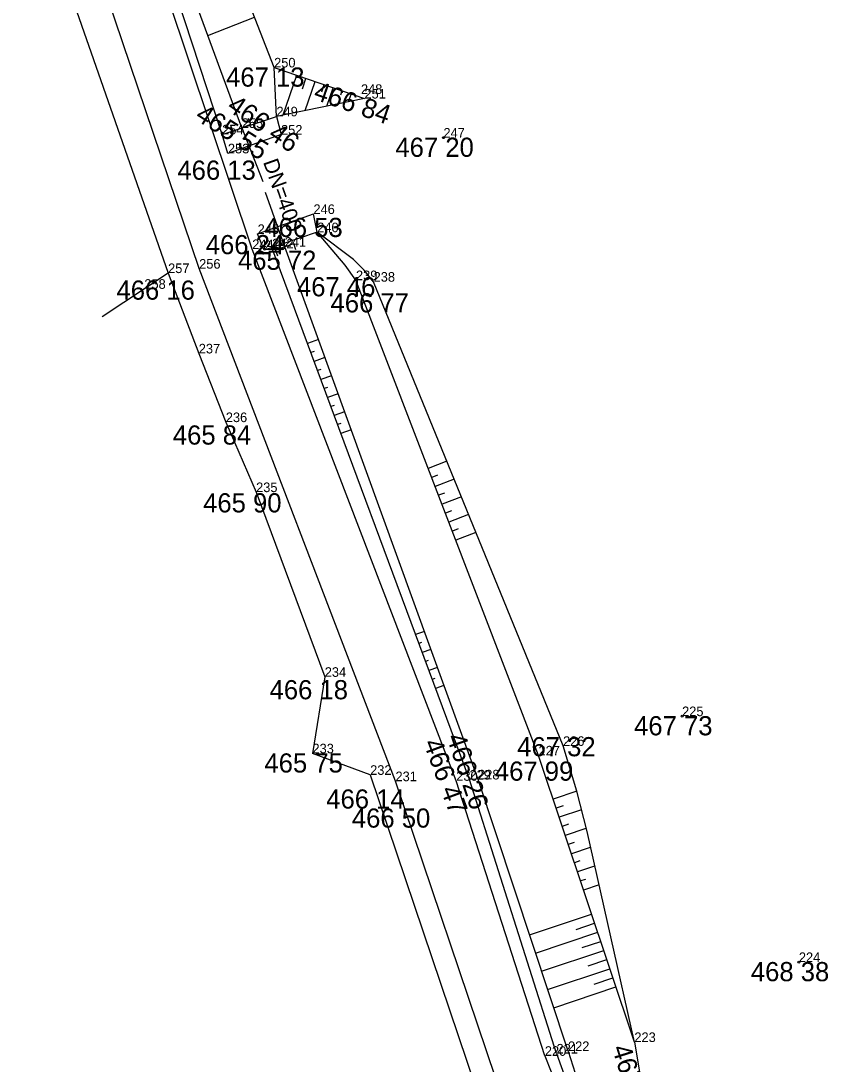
# Model space of a CAD drawing. Extents: x -559180 to -551373, y -1076947 to -1072071.
# Drawn here: x -553629.8 to -553587.7, y -1075267.4 to -1075213 of the extents above; entities that cross this region are included whole.
import ezdxf

# ---------------------------------------------------------------- set-up
doc = ezdxf.new("R2010")
doc.units = 0
for name, color, linetype in [('12_PLOTY', 7, 'Continuous'), ('17_KOMUNIKACE', 7, 'Continuous'), ('18_POLOHOPIS', 7, 'Continuous'), ('1_VODA_ZN', 7, 'Continuous'), ('26_SRAFY', 7, 'Continuous'), ('27_HRANA_PATA', 7, 'Continuous'), ('3_BODY', 7, 'Continuous'), ('40_KANAL_ZN', 7, 'Continuous'), ('49_POPIS_KANAL', 7, 'Continuous'), ('6_VYSKY', 7, 'Continuous')]:
    doc.layers.add(name, color=color, linetype=linetype)

# ---------------------------------------------------------------- blocks, each defined once
blk = doc.blocks.new('T')
at = {"layer": '6_VYSKY'}
blk.add_circle((0, 0), 0.05, dxfattribs=at)
blk = doc.blocks.new('VYUST')
at = {"layer": '40_KANAL_ZN'}
for p, q in [((-0.35, 0.5), (0, 0.5)), ((0, 0.5), (0, -0.5)), ((0, 0), (3, 0.001)), ((-0.35, -0.5), (0, -0.5))]:
    blk.add_line(p, q, dxfattribs=at)
blk = doc.blocks.new('JS400')
at = {"layer": '49_POPIS_KANAL'}
blk.add_text('DN=400', height=0.8, rotation=0, dxfattribs=at).set_placement((0.698, -0.047))
blk = doc.blocks.new('POINT_DISPLAY')
blk.add_line((0, 0), (0, 0))

msp = doc.modelspace()

# ---------------------------------------------------------------- linework, layer by layer
at = {"layer": '12_PLOTY'}
for p, q in [((-553629.8, -1075204.16), (-553622.12, -1075226.15)), ((-553622.12, -1075226.15), (-553625.566, -1075228.429)), ((-553622.12, -1075226.15), (-553620.52, -1075230.34)), ((-553620.52, -1075230.34), (-553619.11, -1075233.92)), ((-553619.11, -1075233.92), (-553617.53, -1075237.57)), ((-553617.53, -1075237.57), (-553613.95, -1075247.2)), ((-553613.95, -1075247.2), (-553614.59, -1075251.19)), ((-553611.58, -1075252.31), (-553614.59, -1075251.19)), ((-553611.58, -1075252.31), (-553606.01, -1075268.78))]:
    msp.add_line(p, q, dxfattribs=at)
at = {"layer": '17_KOMUNIKACE'}
for p, q in [((-553617.73, -1075224.9), (-553625.43, -1075201.99)), ((-553620.5, -1075225.92), (-553628.16, -1075203.24)), ((-553607.09, -1075252.62), (-553617.73, -1075224.9)), ((-553610.26, -1075252.64), (-553620.5, -1075225.92)), ((-553605.03, -1075268.14), (-553610.26, -1075252.64)), ((-553602.47, -1075266.96), (-553607.09, -1075252.62)), ((-553602.47, -1075266.96), (-553601.06, -1075270.54))]:
    msp.add_line(p, q, dxfattribs=at)
at = {"layer": '18_POLOHOPIS'}
for p, q in [((-553619.3, -1075218.92), (-553616.47, -1075217.98)), ((-553616.47, -1075217.98), (-553616.23, -1075218.93)), ((-553619, -1075219.91), (-553619.3, -1075218.92)), ((-553616.23, -1075218.93), (-553619, -1075219.91)), ((-553617.45, -1075224.11), (-553614.54, -1075223.07)), ((-553614.34, -1075224.02), (-553614.54, -1075223.07)), ((-553617.11, -1075224.95), (-553617.45, -1075224.11)), ((-553614.34, -1075224.02), (-553617.11, -1075224.95))]:
    msp.add_line(p, q, dxfattribs=at)
at = {"layer": '26_SRAFY'}
for p, q in [((-553620.047, -1075213.759), (-553617.614, -1075212.808)), ((-553616.112, -1075217.907), (-553615.401, -1075215.839)), ((-553615.113, -1075216.539), (-553614.928, -1075216.002)), ((-553614.975, -1075217.677), (-553614.455, -1075216.164)), ((-553614.11, -1075216.698), (-553613.982, -1075216.327)), ((-553613.839, -1075217.447), (-553613.509, -1075216.49)), ((-553613.107, -1075216.856), (-553613.036, -1075216.652)), ((-553612.702, -1075217.217), (-553612.564, -1075216.815)), ((-553614.281, -1075229.62), (-553614.844, -1075229.829)), ((-553614.502, -1075230.236), (-553614.67, -1075230.298)), ((-553613.94, -1075230.56), (-553614.496, -1075230.767)), ((-553614.156, -1075231.174), (-553614.322, -1075231.236)), ((-553613.598, -1075231.5), (-553614.148, -1075231.704)), ((-553613.81, -1075232.112), (-553613.974, -1075232.173)), ((-553613.257, -1075232.44), (-553613.799, -1075232.642)), ((-553613.464, -1075233.05), (-553613.625, -1075233.11)), ((-553612.915, -1075233.38), (-553613.451, -1075233.579)), ((-553613.117, -1075233.988), (-553613.277, -1075234.048)), ((-553612.574, -1075234.32), (-553613.103, -1075234.517)), ((-553607.577, -1075235.963), (-553608.549, -1075236.336)), ((-553608.075, -1075236.69), (-553608.369, -1075236.803)), ((-553607.199, -1075236.889), (-553608.19, -1075237.27)), ((-553607.711, -1075237.621), (-553608.011, -1075237.736)), ((-553606.821, -1075237.815), (-553607.832, -1075238.203)), ((-553607.346, -1075238.552), (-553607.652, -1075238.67)), ((-553606.443, -1075238.741), (-553607.473, -1075239.137)), ((-553606.982, -1075239.484), (-553607.294, -1075239.603)), ((-553606.065, -1075239.667), (-553607.114, -1075240.07)), ((-553608.755, -1075244.829), (-553609.209, -1075244.998)), ((-553608.9, -1075245.416), (-553609.035, -1075245.466)), ((-553608.414, -1075245.769), (-553608.861, -1075245.935)), ((-553608.554, -1075246.354), (-553608.687, -1075246.404)), ((-553608.072, -1075246.709), (-553608.513, -1075246.873)), ((-553608.208, -1075247.293), (-553608.339, -1075247.341)), ((-553607.731, -1075247.649), (-553608.165, -1075247.81)), ((-553600.796, -1075253.16), (-553602.038, -1075253.576)), ((-553601.52, -1075253.93), (-553601.88, -1075254.05)), ((-553600.565, -1075254.137), (-553601.721, -1075254.524)), ((-553601.229, -1075254.887), (-553601.562, -1075254.998)), ((-553600.335, -1075255.115), (-553601.404, -1075255.472)), ((-553600.937, -1075255.844), (-553601.245, -1075255.947)), ((-553600.104, -1075256.092), (-553601.086, -1075256.421)), ((-553600.646, -1075256.801), (-553600.928, -1075256.895)), ((-553599.873, -1075257.069), (-553600.769, -1075257.369)), ((-553600.354, -1075257.758), (-553600.61, -1075257.843)), ((-553599.642, -1075258.046), (-553600.452, -1075258.317)), ((-553603.266, -1075260.654), (-553600.032, -1075259.572)), ((-553600.844, -1075260.371), (-553599.873, -1075260.046)), ((-553602.952, -1075261.603), (-553599.714, -1075260.52)), ((-553600.527, -1075261.319), (-553599.556, -1075260.994)), ((-553602.637, -1075262.553), (-553599.397, -1075261.468)), ((-553600.211, -1075262.268), (-553599.238, -1075261.942)), ((-553602.323, -1075263.502), (-553599.08, -1075262.416)), ((-553599.894, -1075263.216), (-553598.921, -1075262.891)), ((-553602.008, -1075264.451), (-553598.762, -1075263.365))]:
    msp.add_line(p, q, dxfattribs=at)
at = {"layer": '27_HRANA_PATA'}
for p, q in [((-553616.59, -1075215.43), (-553622.36, -1075200.66)), ((-553618.28, -1075218.581), (-553624.43, -1075201.8)), ((-553619.3, -1075218.92), (-553624.89, -1075201.92)), ((-553616.47, -1075217.98), (-553616.59, -1075215.43)), ((-553616.59, -1075215.43), (-553611.88, -1075217.05)), ((-553611.88, -1075217.05), (-553616.47, -1075217.98)), ((-553606.4, -1075252.56), (-553616.707, -1075224.815)), ((-553605.95, -1075252.55), (-553616.04, -1075224.78)), ((-553602.8, -1075251.3), (-553612.32, -1075226.52)), ((-553601.52, -1075250.8), (-553611.4, -1075226.6)), ((-553597.8, -1075266.24), (-553602.8, -1075251.3)), ((-553601.86, -1075266.84), (-553606.4, -1075252.56)), ((-553601.26, -1075266.71), (-553605.95, -1075252.55)), ((-553597.8, -1075266.24), (-553597.35, -1075268.83)), ((-553601.86, -1075266.84), (-553600.61, -1075270.35)), ((-553601.26, -1075266.71), (-553600.15, -1075270.18))]:
    msp.add_line(p, q, dxfattribs=at)
for points in [[(-553611.4, -1075226.6), (-553611.889, -1075226.001), (-553612.45, -1075225.44), (-553614.34, -1075224.02)], [(-553612.32, -1075226.52), (-553612.884, -1075225.729), (-553614.34, -1075224.02)], [(-553597.8, -1075266.24), (-553600.254, -1075255.257), (-553600.796, -1075253.159), (-553601.52, -1075250.8)]]:
    msp.add_lwpolyline(points, dxfattribs=at)

# ---------------------------------------------------------------- block references
at = {"layer": '1_VODA_ZN'}
for p in [(-553616.59, -1075215.43), (-553612.06, -1075216.81), (-553611.88, -1075217.05), (-553616.47, -1075217.98), (-553618.28, -1075218.58), (-553619.3, -1075218.92), (-553616.23, -1075218.93), (-553607.76, -1075219.09), (-553619, -1075219.91), (-553614.54, -1075223.07), (-553617.45, -1075224.11), (-553614.34, -1075224.02), (-553617.73, -1075224.9), (-553617.11, -1075224.95), (-553616.69, -1075224.86), (-553616.04, -1075224.78), (-553622.12, -1075226.15), (-553620.5, -1075225.92), (-553612.32, -1075226.52), (-553611.4, -1075226.6), (-553623.36, -1075226.97), (-553620.52, -1075230.34), (-553619.11, -1075233.92), (-553617.53, -1075237.57), (-553613.95, -1075247.2), (-553595.31, -1075249.25), (-553601.52, -1075250.8), (-553614.59, -1075251.19), (-553602.8, -1075251.3), (-553611.58, -1075252.31), (-553610.26, -1075252.64), (-553607.09, -1075252.62), (-553606.4, -1075252.56), (-553605.95, -1075252.55), (-553589.22, -1075262.07), (-553597.8, -1075266.24), (-553602.47, -1075266.96), (-553601.86, -1075266.84), (-553601.26, -1075266.71)]:
    msp.add_blockref('POINT_DISPLAY', p, dxfattribs=at)
at = {"layer": '40_KANAL_ZN'}
for p, xscale, yscale, rotation in [((-553618.28, -1075218.581), 1.0000012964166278, 1.0000012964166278, -68.32626635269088), ((-553616.04, -1075224.78), 1.000000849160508, 1.000000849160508, 109.3697364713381)]:
    msp.add_blockref('VYUST', p, dxfattribs=dict(at, xscale=xscale, yscale=yscale, rotation=rotation))
at = {"layer": '49_POPIS_KANAL', "xscale": 0.9999994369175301, "yscale": 0.9999994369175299, "rotation": -70.46385606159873}
msp.add_blockref('JS400', (-553617.365, -1075219.682), dxfattribs=at)
at = {"layer": '6_VYSKY'}
for p in [(-553607.76, -1075219.09), (-553607.76, -1075219.09), (-553595.31, -1075249.25), (-553595.31, -1075249.25), (-553589.22, -1075262.07), (-553589.22, -1075262.07)]:
    msp.add_blockref('T', p, dxfattribs=at)

# ---------------------------------------------------------------- texts
at = {"layer": '3_BODY'}
for s, p in [('250', (-553616.59, -1075215.43)), ('248', (-553612.06, -1075216.81)), ('251', (-553611.88, -1075217.05)), ('249', (-553616.47, -1075217.98)), ('255', (-553618.28, -1075218.58)), ('254', (-553619.3, -1075218.92)), ('252', (-553616.23, -1075218.93)), ('247', (-553607.76, -1075219.09)), ('253', (-553619, -1075219.91)), ('246', (-553614.54, -1075223.07)), ('245', (-553617.45, -1075224.11)), ('240', (-553614.34, -1075224.02)), ('244', (-553617.73, -1075224.9)), ('243', (-553617.11, -1075224.95)), ('242', (-553616.69, -1075224.86)), ('241', (-553616.04, -1075224.78)), ('257', (-553622.12, -1075226.15)), ('256', (-553620.5, -1075225.92)), ('239', (-553612.32, -1075226.52)), ('238', (-553611.4, -1075226.6)), ('258', (-553623.36, -1075226.97)), ('237', (-553620.52, -1075230.34)), ('236', (-553619.11, -1075233.92)), ('235', (-553617.53, -1075237.57)), ('234', (-553613.95, -1075247.2)), ('225', (-553595.31, -1075249.25)), ('226', (-553601.52, -1075250.8)), ('233', (-553614.59, -1075251.19)), ('227', (-553602.8, -1075251.3)), ('232', (-553611.58, -1075252.31)), ('231', (-553610.26, -1075252.64)), ('230', (-553607.09, -1075252.62)), ('229', (-553606.4, -1075252.56)), ('228', (-553605.95, -1075252.55)), ('224', (-553589.22, -1075262.07)), ('223', (-553597.8, -1075266.24)), ('220', (-553602.47, -1075266.96)), ('221', (-553601.86, -1075266.84)), ('222', (-553601.26, -1075266.71))]:
    msp.add_text(s, height=0.5, dxfattribs=at).set_placement(p)
at = {"layer": '6_VYSKY'}
for s, p in [('467 13', (-553619.095, -1075216.43)), ('467 20', (-553610.265, -1075220.09)), ('466 13', (-553621.634, -1075221.283)), ('466 53', (-553617.102, -1075224.27)), ('466 24', (-553620.155, -1075225.167)), ('465 72', (-553618.474, -1075225.98)), ('467 46', (-553615.398, -1075227.362)), ('466 16', (-553624.812, -1075227.537)), ('466 77', (-553613.648, -1075228.201)), ('465 84', (-553621.873, -1075235.092)), ('465 90', (-553620.293, -1075238.628)), ('466 18', (-553616.827, -1075248.371)), ('467 73', (-553597.815, -1075250.25)), ('467 32', (-553603.91, -1075251.342)), ('465 75', (-553617.095, -1075252.19)), ('467 99', (-553605.076, -1075252.615)), ('466 14', (-553613.871, -1075254.07)), ('466 50', (-553612.535, -1075255.062)), ('468 38', (-553591.725, -1075263.07))]:
    msp.add_text(s, height=1, dxfattribs=at).set_placement(p)
for s, rotation, p in [('466 84', 340.8867, (-553614.589, -1075217.069)), ('466 46', 325.877, (-553619.108, -1075217.62)), ('465 55', 327.6541, (-553620.768, -1075218.114)), ('466 26', 288.3879, (-553607.608, -1075250.33)), ('466 47', 290.263, (-553608.817, -1075250.64)), ('467 86', 287.6966, (-553598.982, -1075266.552))]:
    msp.add_text(s, height=1, rotation=rotation, dxfattribs=at).set_placement(p)

doc.saveas('drawing.dxf')
